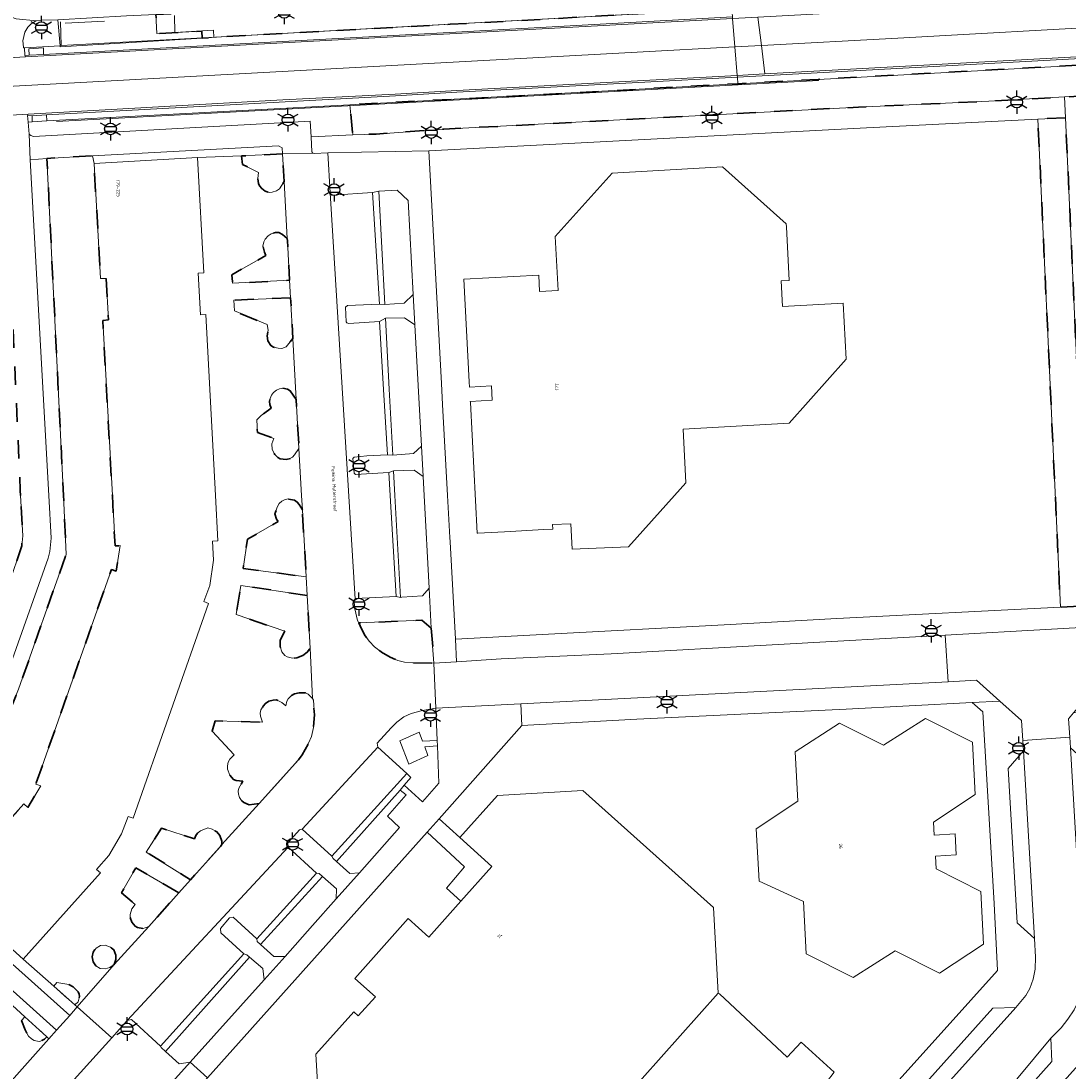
# Model space of a CAD drawing. Extents: x 105780 to 185197, y 477999 to 525027.
# Tile 71 of 562: x 106127 to 106240, y 478938 to 479051. Entities that reach past the tile are written whole.
import ezdxf
from ezdxf.enums import TextEntityAlignment as Align

# ---------------------------------------------------------------- set-up
doc = ezdxf.new("R2010")
doc.units = 0
doc.linetypes.add('XX-HIDDEN', pattern=[4, 2, -2])
for name, color, linetype, lineweight in [('B-GV-GR-HAAG_01-G', 252, 'GR-HAAG1', 13), ('B-GV-GR-MATERIAALGRENS-G', 252, 'XX-HIDDEN', 35), ('B-RO-IE-MEUBILAIR_WEGMEUBILAIR-S', 252, 'Continuous', 25), ('B-RO-IE-TERREINAFSCHEIDING_KUNSTMATIG_HEKWERK-G', 252, 'IE-TERREINAFSCHEIDING-KUNSTMATIG', 18), ('B-XX-KG-KADASTRAAL_BEBOUWING-G', 252, 'Continuous', 20), ('B1-WE-OG-BEBOUWING-T18', 7, 'Continuous', 18), ('B1-WE-OG-TERREIN_ERF-GV', 252, 'Continuous', 18), ('B1-WE-OG-TOPOGRAFIE-T18', 10, 'Continuous', 18), ('B1-WE-VH-VERHARDING_ASFALT-GV', 252, 'Continuous', 18), ('B1-WE-VH-VERHARDING_BETON-GV', 252, 'Continuous', 18), ('B1-WE-VH-VERHARDING_BETONSTRAATSTEEN-GV', 252, 'Continuous', 18), ('B1-WE-VH-VERHARDING_TEGEL-GV', 252, 'Continuous', 18)]:
    doc.layers.add(name, color=color, linetype=linetype, lineweight=lineweight)
doc.styles.add('NLCS-ISO', font='NLCS-ISO.ttf')
doc.styles.add('NLCS-ISO-M200-T18', font='NLCS-ISO.ttf', dxfattribs={"height": 0.36})
doc.linetypes.add('GR-HAAG1', pattern='A,6,[176,NLCS.shx,S=0.125,R=0,X=0,Y=0],-2', length=8)
doc.linetypes.add('IE-TERREINAFSCHEIDING-KUNSTMATIG', pattern='A,4,[82,NLCS.SHX,S=0.75,R=90,X=0,Y=0],4,-2', length=10)

# ---------------------------------------------------------------- blocks, each defined once
blk = doc.blocks.new('B-SIE-WEG_LICHTMAST-SO')
at = {"ltscale": 0.1}
for p, q in [((0, 1.27), (0, 2.53)), ((-1.1, 0.63), (-2.19, 1.27)), ((1.1, 0.63), (2.19, 1.27)), ((-1.1, -0.63), (-2.19, -1.27)), ((0, -1.27), (0, -2.53)), ((1.1, -0.63), (2.19, -1.27))]:
    blk.add_line(p, q, dxfattribs=at)
at = {"flags": 128}
for points in [[(-1.16, 0.5), (1.16, 0.5)], [(-1.16, -0.5), (1.16, -0.5)]]:
    blk.add_lwpolyline(points, dxfattribs=at)
at = {"ltscale": 0.1}
blk.add_circle((0, 0), 1.27, dxfattribs=at)
at = {"style": 'NLCS-ISO'}
blk.add_attdef('TYPE', text='', height=1.8, dxfattribs=at).set_placement((0, 2.53), align=Align.BOTTOM_CENTER)

msp = doc.modelspace()

# ---------------------------------------------------------------- linework, layer by layer
at = {"layer": 'B-GV-GR-HAAG_01-G', "flags": 128}
for points in [[(106165.394, 479032.964), (106166.044, 479020.688), (106168.142, 479020.85), (106169.127, 479021.775), (106168.58, 479031.972), (106167.377, 479033.078)], [(106170.009, 479005.336), (106169.304, 479018.471), (106168.174, 479019.242), (106166.12, 479019.215), (106166.527, 479011.521), (106166.905, 479004.381), (106169.16, 479004.53)], [(106167.14, 479000), (106167.743, 478988.935), (106167.887, 478988.978), (106170.143, 478989.119), (106170.851, 478989.942), (106170.301, 479000), (106170.189, 479002.052), (106169.228, 479002.748), (106166.996, 479002.682)], [(106171.718, 478973.471), (106171.569, 478976.973), (106170.117, 478976.707), (106168.916, 478976.366), (106168.11, 478976.007), (106167.364, 478975.445), (106166.748, 478974.841), (106165.238, 478973.156), (106165.301, 478972.727), (106168.426, 478969.889), (106168.882, 478969.462), (106168.151, 478968.625), (106170.128, 478966.817), (106171.914, 478968.851), (106171.743, 478972.874), (106170.392, 478972.77), (106170.728, 478971.834), (106168.636, 478970.894), (106167.671, 478973.437), (106169.783, 478974.359), (106170.132, 478973.375)], [(106167.657, 478964.034), (106166.358, 478965.273), (106168.367, 478967.556), (106167.728, 478968.091), (106160.814, 478960.356), (106162.265, 478959.041), (106163.288, 478959.112)], [(106160.791, 478956.299), (106160.831, 478957.399), (106159.306, 478958.736), (106152.586, 478951.361), (106154.017, 478950.064), (106155.242, 478950.048), (106158.224, 478953.407)], [(106152.971, 478947.514), (106152.82, 478948.75), (106151.391, 478949.985), (106142.278, 478939.773), (106143.75, 478938.44), (106144.94, 478938.622)]]:
    msp.add_lwpolyline(points, close=True, dxfattribs=at)
at = {"layer": 'B-GV-GR-MATERIAALGRENS-G', "flags": 128}
for points in [[(106381.131, 479069.058), (106379.695, 479067.952), (106377.105, 479066.071), (106374.308, 479064.297), (106372.027, 479062.983), (106369.743, 479061.694), (106366.614, 479060.087), (106363.425, 479058.605), (106360.179, 479057.25), (106358.532, 479056.635), (106356.871, 479056.057), (106355.197, 479055.518), (106353.511, 479055.018), (106351.814, 479054.556), (106350.111, 479054.107), (106348.4, 479053.693), (106346.68, 479053.314), (106344.953, 479052.97), (106343.219, 479052.662), (106341.487, 479052.384), (106339.75, 479052.146), (106338.007, 479051.95), (106336.26, 479051.795), (106334.51, 479051.682), (106213.021, 479045.081), (106204.316, 479044.608), (106182.893, 479043.429), (106162.275, 479042.329), (106162.57, 479039.073), (106165.12, 479039.153), (106172.428, 479039.678), (106217.398, 479042.073), (106231.52, 479042.713), (106239.716, 479043.176), (106271.678, 479044.983), (106317.382, 479047.409), (106343.888, 479048.881), (106362.823, 479049.811), (106363.775, 479050.021), (106364.544, 479050.338), (106365.14, 479050.774), (106365.556, 479051.259), (106366.396, 479053.153), (106367.87, 479055.859), (106368.437, 479056.637), (106368.974, 479057.237), (106369.733, 479057.918), (106370.545, 479058.533), (106380.909, 479064.626), (106382.149, 479065.491), (106383.397, 479066.592), (106383.42, 479066.888)], [(106198.796, 479055.25), (106187.142, 479054.643), (106178.085, 479054.094), (106152.714, 479052.681), (106141.241, 479052.111), (106141.357, 479050.042), (106146.224, 479050.299), (106146.271, 479049.55), (106148.317, 479049.673), (106173.149, 479051.048), (106198.949, 479052.461)], [(106239.818, 479040.926), (106236.822, 479040.775), (106239.266, 478987.911), (106242.262, 478988.065), (106241.701, 479000)], [(106126.935, 478966.579), (106127.351, 478966.204), (106128.765, 478968.557), (106128.238, 478968.743), (106136.421, 478991.986), (106136.949, 478991.8), (106137.377, 478994.565), (106136.818, 478994.535), (106136.522, 479000), (106135.497, 479018.963), (106136.091, 479019.01), (106135.845, 479023.515), (106135.243, 479023.517), (106134.539, 479035.969), (106134.369, 479036.791), (106129.431, 479036.521), (106131.229, 479000), (106131.51, 478993.618), (106126.358, 478979.002), (106122.509, 478969.38), (106114.788, 478960.723), (106118.527, 478957.245)], [(106154.977, 479037.001), (106150.518, 479036.782), (106150.623, 479035.87), (106152.355, 479034.99), (106152.287, 479034.346), (106152.368, 479033.793), (106152.47, 479033.547), (106152.704, 479033.245), (106153.093, 479032.976), (106153.499, 479032.837), (106153.851, 479032.851), (106154.329, 479032.993), (106154.621, 479033.237), (106155.144, 479034.001)], [(106126.578, 479000), (106126.55, 479000.527), (106125.527, 479023.062), (106125.353, 479025.284), (106124.514, 479036.014), (106115.552, 479035.454), (106096.385, 479034.515), (106095.65, 479034.171), (106095.041, 479033.653), (106094.845, 479033.33), (106094.67, 479032.361), (106095.087, 479031.673), (106095.402, 479031.358), (106095.696, 479031.15), (106096.167, 479031.046), (106099.588, 479030.599), (106102.08, 479029.789), (106103.254, 479029.211), (106104.453, 479028.252), (106106.228, 479026.708), (106107.353, 479025.486), (106108.984, 479023.487), (106109.092, 479023.271), (106110.744, 479021.037), (106112.333, 479018.641), (106113.46, 479016.295), (106114.264, 479014.145), (106115.135, 479011.338), (106115.518, 479009.438), (106116.028, 479004.593), (106116.127, 479002.766), (106116.119, 479001.606), (106116.032, 479000), (106115.875, 478997.585), (106115.469, 478993.693), (106114.447, 478987.847), (106123.452, 478985.03), (106125.32, 478990.359), (106126.698, 478994.555), (106126.814, 478995.626)], [(106155.5, 479027.577), (106155.453, 479027.831), (106154.945, 479028.276), (106154.572, 479028.477), (106154.188, 479028.491), (106153.739, 479028.361), (106153.395, 479028.142), (106153.067, 479027.768), (106152.936, 479027.48), (106152.842, 479027.02), (106153.001, 479026.366), (106153.172, 479026.009), (106149.457, 479023.915), (106149.553, 479022.99), (106155.736, 479023.309)], [(106155.841, 479021.429), (106149.704, 479021.157), (106149.743, 479019.992), (106153.299, 479018.516), (106153.395, 479017.915), (106153.297, 479017.278), (106153.376, 479016.745), (106153.706, 479016.255), (106153.988, 479016.075), (106154.481, 479015.954), (106154.895, 479015.933), (106155.35, 479016.113), (106156.086, 479017.003)], [(106156.452, 479010.404), (106155.796, 479011.321), (106155.493, 479011.519), (106155.002, 479011.621), (106154.645, 479011.558), (106154.296, 479011.398), (106153.996, 479011.144), (106153.757, 479010.856), (106153.613, 479010.509), (106153.546, 479010.169), (106153.596, 479009.839), (106153.73, 479009.459), (106152.644, 479008.67), (106152.167, 479008.203), (106152.237, 479006.815), (106154.026, 479006.176), (106153.795, 479005.594), (106153.832, 479004.989), (106154.118, 479004.446), (106154.454, 479004.113), (106154.702, 479003.979), (106155.348, 479003.892), (106155.837, 479004.026), (106156.032, 479004.152), (106156.245, 479004.388), (106156.745, 479005.092)], [(106157.113, 478998.456), (106156.764, 478999.034), (106156.565, 478999.271), (106156.27, 478999.479), (106155.56, 478999.619), (106155.176, 478999.524), (106154.884, 478999.389), (106154.604, 478999.117), (106154.375, 478998.733), (106154.148, 478998.004), (106154.328, 478997.441), (106154.481, 478997.171), (106151.171, 478995.261), (106150.7, 478992.094), (106157.523, 478991.177)], [(106157.639, 478989.17), (106150.449, 478990.253), (106149.928, 478987.09), (106155.224, 478985.284), (106154.723, 478984.334), (106154.698, 478983.654), (106154.901, 478983.054), (106155.232, 478982.672), (106155.48, 478982.538), (106156.045, 478982.375), (106156.513, 478982.418), (106157.148, 478982.664), (106157.624, 478983.042), (106157.976, 478983.446)], [(106171.088, 478985.61), (106170.044, 478986.487), (106163.218, 478986.2), (106163.511, 478985.545), (106163.934, 478984.799), (106164.385, 478984.173), (106164.928, 478983.614), (106165.691, 478983.017), (106166.636, 478982.467), (106167.445, 478982.119), (106168.187, 478981.953), (106169.078, 478981.879), (106171.37, 478981.846)], [(106156.707, 478971.365), (106157.109, 478971.894), (106157.778, 478973.154), (106158.102, 478973.892), (106158.327, 478974.856), (106158.416, 478976.22), (106158.303, 478977.811), (106158.224, 478978.008), (106157.734, 478978.475), (106157.456, 478978.616), (106156.758, 478978.619), (106156.277, 478978.516), (106155.932, 478978.317), (106155.58, 478977.979), (106155.418, 478977.719), (106155.314, 478977.201), (106154.89, 478977.581), (106154.305, 478977.851), (106153.953, 478977.838), (106153.484, 478977.706), (106153.114, 478977.455), (106152.874, 478977.187), (106152.618, 478976.77), (106152.544, 478976.4), (106152.573, 478976.088), (106152.8, 478975.451), (106147.659, 478975.582), (106147.332, 478974.451), (106149.731, 478971.904), (106149.264, 478971.428), (106149.086, 478971.127), (106148.997, 478970.716), (106148.99, 478970.362), (106149.238, 478969.707), (106149.664, 478969.245), (106149.93, 478969.133), (106150.665, 478969.044), (106150.224, 478968.296), (106150.175, 478967.977), (106150.195, 478967.654), (106150.308, 478967.291), (106150.505, 478966.966), (106150.771, 478966.745), (106151.335, 478966.493), (106152.44, 478966.633)], [(106148.243, 478961.979), (106148.37, 478962.192), (106148.373, 478962.534), (106148.177, 478963.164), (106147.847, 478963.546), (106147.355, 478963.863), (106146.872, 478963.995), (106146.075, 478963.685), (106145.738, 478963.408), (106145.563, 478963.176), (106145.411, 478962.798), (106141.845, 478963.959), (106140.2, 478961.37), (106144.996, 478958.377)], [(106143.729, 478956.964), (106139.063, 478959.653), (106137.516, 478956.965), (106138.982, 478955.677), (106138.65, 478955.233), (106138.442, 478954.615), (106138.437, 478954.349), (106138.637, 478953.788), (106138.981, 478953.358), (106139.262, 478953.198), (106139.811, 478953.101), (106140.082, 478953.146), (106140.463, 478953.294)], [(106136.719, 478949.189), (106136.892, 478949.726), (106136.898, 478950.198), (106136.675, 478950.762), (106136.315, 478951.076), (106135.76, 478951.294), (106135.222, 478951.239), (106134.753, 478950.97), (106134.434, 478950.533), (106134.32, 478950.005), (106134.43, 478949.475), (106134.747, 478949.037), (106135.214, 478948.765), (106135.752, 478948.707), (106136.267, 478948.872)], [(106130.166, 478946.85), (106132.459, 478944.804), (106132.809, 478945.16), (106132.974, 478945.706), (106132.919, 478945.986), (106132.808, 478946.221), (106132.285, 478946.782), (106131.792, 478947.011), (106130.521, 478947.256)], [(106127.048, 478943.503), (106126.684, 478943.107), (106127.059, 478942.13), (106127.449, 478941.429), (106127.751, 478941.143), (106128.041, 478940.974), (106128.405, 478940.87), (106128.681, 478940.856), (106129.18, 478941.09), (106129.438, 478941.344)]]:
    msp.add_lwpolyline(points, close=True, dxfattribs=at)
at = {"layer": 'B-RO-IE-TERREINAFSCHEIDING_KUNSTMATIG_HEKWERK-G', "flags": 128}
for points in [[(106341.896, 479060.918), (106340.269, 479060.649), (106338.637, 479060.406), (106337.002, 479060.19), (106335.364, 479060), (106333.723, 479059.837), (106173.191, 479051.048)], [(106143.252, 479052.005), (106143.305, 479050.14), (106147.468, 479050.412), (106147.504, 479049.629)], [(106168.724, 479050.809), (106148.359, 479049.673), (106130.987, 479048.735), (106130.916, 479051.298)], [(106131.419, 479051.183), (106135.681, 479051.377)], [(106168.724, 479050.809), (106173.191, 479051.048)], [(106130.459, 479040.516), (106213.078, 479044.941)]]:
    msp.add_lwpolyline(points, dxfattribs=at)
at = {"layer": 'B-XX-KG-KADASTRAAL_BEBOUWING-G', "flags": 128}
msp.add_lwpolyline([(106124.508, 478951.888), (106126.875, 478949.768), (106135.255, 478959.111), (106134.815, 478959.494), (106136.138, 478961.003), (106137.512, 478963.346), (106138.238, 478965.238), (106138.791, 478965.04), (106146.947, 478988.282), (106146.435, 478988.502), (106147.074, 478990.261), (106147.478, 478992.995), (106147.39, 478995.056), (106147.951, 478995.092), (106147.693, 479000), (106146.664, 479019.589), (106146.065, 479019.572), (106145.833, 479024.069), (106146.424, 479024.106), (106145.738, 479036.611), (106134.539, 479035.969), (106135.243, 479023.517), (106135.845, 479023.515), (106136.091, 479019.01), (106135.497, 479018.963), (106136.522, 479000), (106136.818, 478994.535), (106137.377, 478994.565), (106136.949, 478991.8), (106136.421, 478991.986), (106128.238, 478968.743), (106128.765, 478968.557), (106127.351, 478966.204), (106126.935, 478966.579), (106118.527, 478957.245)], dxfattribs=at)
for points in [[(106209.569, 479029.091), (106209.552, 479029.411), (106202.644, 479035.6), (106190.67, 479034.931), (106184.52, 479028.064), (106184.83, 479022.2), (106182.823, 479022.094), (106182.73, 479023.851), (106174.611, 479023.422), (106175.199, 479012.308), (106175.229, 479011.739), (106177.606, 479011.864), (106177.687, 479010.316), (106175.311, 479010.191), (106175.317, 479010.074), (106176.066, 478995.905), (106176.142, 478995.909), (106179.006, 478996.069), (106183.29, 478996.309), (106184.245, 478996.363), (106184.229, 478996.853), (106186.205, 478996.946), (106186.357, 478994.169), (106192.441, 478994.45), (106197.439, 479000), (106198.677, 479001.375), (106198.375, 479007.182), (106209.868, 479007.826), (106216.058, 479014.751), (106215.724, 479020.841), (106209.138, 479020.481), (106208.991, 479023.241), (106209.882, 479023.293)], [(106225.795, 478959.562), (106225.716, 478960.94), (106227.972, 478961.069), (106227.842, 478963.345), (106225.586, 478963.216), (106225.506, 478964.614), (106230.038, 478967.605), (106229.747, 478973.274), (106224.646, 478975.856), (106220.094, 478972.945), (106215.308, 478975.333), (106210.517, 478972.222), (106210.812, 478966.869), (106206.279, 478963.883), (106206.619, 478958.203), (106211.416, 478956.017), (106211.707, 478950.349), (106216.808, 478947.767), (106221.36, 478950.677), (106226.169, 478948.255), (106230.937, 478951.4), (106230.626, 478957.084)], [(106202.18, 478946.08), (106201.658, 478955.361), (106187.511, 478968.023), (106178.278, 478967.504), (106174.176, 478962.944), (106177.66, 478959.804), (106174.302, 478956.047), (106170.815, 478952.145), (106168.569, 478954.159), (106162.795, 478947.691), (106165.027, 478945.697), (106163.16, 478943.627), (106162.675, 478944.047), (106158.587, 478939.487), (106159.107, 478930.195), (106169.32, 478921.039), (106175.041, 478927.416), (106174.3, 478928.081), (106176.852, 478930.926), (106181.207, 478927.023), (106190.475, 478927.551), (106194.582, 478932.111), (106191.866, 478934.546)]]:
    msp.add_lwpolyline(points, close=True, dxfattribs=at)
at = {"layer": 'B1-WE-OG-TERREIN_ERF-GV', "flags": 128}
for points in [[(106236.822, 479040.775), (106218.243, 479039.838), (106170.812, 479037.328), (106171.388, 479026.761), (106172.184, 479012.137), (106172.309, 479009.853), (106172.846, 479000), (106173.094, 478995.441), (106173.118, 478994.995), (106173.694, 478984.43), (106183.783, 478984.974), (106202.839, 478986.002), (106215.035, 478986.661), (106239.266, 478987.911)], [(106138.442, 478954.615), (106138.65, 478955.233), (106138.982, 478955.677), (106137.516, 478956.965), (106139.063, 478959.653), (106143.729, 478956.964), (106144.996, 478958.377), (106140.2, 478961.37), (106141.845, 478963.959), (106145.411, 478962.798), (106145.563, 478963.176), (106145.738, 478963.408), (106146.075, 478963.685), (106146.872, 478963.995), (106147.355, 478963.863), (106147.847, 478963.546), (106148.177, 478963.164), (106148.373, 478962.534), (106148.37, 478962.192), (106152.44, 478966.633), (106151.335, 478966.493), (106150.771, 478966.745), (106150.505, 478966.966), (106150.308, 478967.291), (106150.195, 478967.654), (106150.175, 478967.977), (106150.224, 478968.296), (106150.665, 478969.044), (106149.93, 478969.133), (106149.664, 478969.245), (106149.238, 478969.707), (106148.99, 478970.362), (106148.997, 478970.716), (106149.086, 478971.127), (106149.264, 478971.428), (106149.731, 478971.904), (106147.332, 478974.451), (106147.659, 478975.582), (106152.8, 478975.451), (106152.573, 478976.088), (106152.544, 478976.4), (106152.618, 478976.77), (106152.874, 478977.187), (106153.114, 478977.455), (106153.484, 478977.706), (106153.953, 478977.838), (106154.305, 478977.851), (106154.89, 478977.581), (106155.314, 478977.201), (106155.418, 478977.719), (106155.58, 478977.979), (106155.932, 478978.317), (106156.277, 478978.516), (106156.758, 478978.619), (106157.456, 478978.616), (106157.734, 478978.475), (106158.224, 478978.008), (106157.976, 478983.446), (106157.624, 478983.042), (106157.148, 478982.664), (106156.513, 478982.418), (106156.045, 478982.375), (106155.48, 478982.538), (106155.232, 478982.672), (106154.901, 478983.054), (106154.698, 478983.654), (106154.723, 478984.334), (106155.224, 478985.284), (106149.928, 478987.09), (106150.449, 478990.253), (106157.639, 478989.17), (106157.523, 478991.177), (106150.7, 478992.094), (106151.171, 478995.261), (106154.481, 478997.171), (106154.328, 478997.441), (106154.148, 478998.004), (106154.375, 478998.733), (106154.604, 478999.117), (106154.884, 478999.389), (106155.176, 478999.524), (106155.56, 478999.619), (106156.27, 478999.479), (106156.565, 478999.271), (106156.764, 478999.034), (106157.113, 478998.456), (106157.027, 479000), (106156.745, 479005.092), (106156.245, 479004.388), (106156.032, 479004.152), (106155.837, 479004.026), (106155.348, 479003.892), (106154.702, 479003.979), (106154.454, 479004.113), (106154.118, 479004.446), (106153.832, 479004.989), (106153.795, 479005.594), (106154.026, 479006.176), (106152.237, 479006.815), (106152.167, 479008.203), (106152.644, 479008.67), (106153.73, 479009.459), (106153.596, 479009.839), (106153.546, 479010.169), (106153.613, 479010.509), (106153.757, 479010.856), (106153.996, 479011.144), (106154.296, 479011.398), (106154.645, 479011.558), (106155.002, 479011.621), (106155.493, 479011.519), (106155.796, 479011.321), (106156.452, 479010.404), (106156.086, 479017.003), (106155.35, 479016.113), (106154.895, 479015.933), (106154.481, 479015.954), (106153.988, 479016.075), (106153.706, 479016.255), (106153.376, 479016.745), (106153.297, 479017.278), (106153.395, 479017.915), (106153.299, 479018.516), (106149.743, 479019.992), (106149.704, 479021.157), (106155.841, 479021.429), (106155.736, 479023.309), (106149.553, 479022.99), (106149.457, 479023.915), (106153.172, 479026.009), (106153.001, 479026.366), (106152.842, 479027.02), (106152.936, 479027.48), (106153.067, 479027.768), (106153.395, 479028.142), (106153.739, 479028.361), (106154.188, 479028.491), (106154.572, 479028.477), (106154.945, 479028.276), (106155.453, 479027.831), (106155.144, 479034.001), (106154.621, 479033.237), (106154.329, 479032.993), (106153.851, 479032.851), (106153.499, 479032.837), (106153.093, 479032.976), (106152.704, 479033.245), (106152.47, 479033.547), (106152.368, 479033.793), (106152.287, 479034.346), (106152.355, 479034.99), (106150.623, 479035.87), (106150.518, 479036.782), (106145.738, 479036.611), (106146.424, 479024.106), (106145.833, 479024.069), (106146.065, 479019.572), (106146.664, 479019.589), (106147.693, 479000), (106147.951, 478995.092), (106147.39, 478995.056), (106147.478, 478992.995), (106147.074, 478990.261), (106146.435, 478988.502), (106146.947, 478988.282), (106138.791, 478965.04), (106138.238, 478965.238), (106137.512, 478963.346), (106136.138, 478961.003), (106134.815, 478959.494), (106135.255, 478959.111), (106126.875, 478949.768), (106130.166, 478946.85), (106130.521, 478947.256), (106131.792, 478947.011), (106132.285, 478946.782), (106132.808, 478946.221), (106132.919, 478945.986), (106132.974, 478945.706), (106132.809, 478945.16), (106132.459, 478944.804), (106132.7, 478944.592), (106136.719, 478949.189), (106140.463, 478953.294), (106140.082, 478953.146), (106139.811, 478953.101), (106139.262, 478953.198), (106138.981, 478953.358), (106138.637, 478953.788), (106138.437, 478954.349)], [(106209.569, 479029.091), (106209.882, 479023.293), (106208.991, 479023.241), (106209.138, 479020.481), (106215.724, 479020.841), (106216.058, 479014.751), (106209.868, 479007.826), (106198.375, 479007.182), (106198.677, 479001.375), (106197.439, 479000), (106192.441, 478994.45), (106186.357, 478994.169), (106186.205, 478996.946), (106184.229, 478996.853), (106184.245, 478996.363), (106183.29, 478996.309), (106179.006, 478996.069), (106176.142, 478995.909), (106176.066, 478995.905), (106175.317, 479010.074), (106175.311, 479010.191), (106177.687, 479010.316), (106177.606, 479011.864), (106175.229, 479011.739), (106175.199, 479012.308), (106174.611, 479023.422), (106182.73, 479023.851), (106182.823, 479022.094), (106184.83, 479022.2), (106184.52, 479028.064), (106190.67, 479034.931), (106202.644, 479035.6), (106209.552, 479029.411)], [(106225.795, 478959.562), (106230.626, 478957.084), (106230.937, 478951.4), (106226.169, 478948.255), (106221.36, 478950.677), (106216.808, 478947.767), (106211.707, 478950.349), (106211.416, 478956.017), (106206.619, 478958.203), (106206.279, 478963.883), (106210.812, 478966.869), (106210.517, 478972.222), (106215.308, 478975.333), (106220.094, 478972.945), (106224.646, 478975.856), (106229.747, 478973.274), (106230.038, 478967.605), (106225.506, 478964.614), (106225.586, 478963.216), (106227.842, 478963.345), (106227.972, 478961.069), (106225.716, 478960.94)], [(106177.66, 478959.804), (106174.176, 478962.944), (106171.945, 478964.955), (106170.653, 478963.512), (106174.693, 478959.761), (106172.734, 478957.471), (106174.302, 478956.047)], [(106174.302, 478956.047), (106172.734, 478957.471), (106174.693, 478959.761), (106170.653, 478963.512), (106146.831, 478936.928), (106144.802, 478934.664), (106154.993, 478925.523), (106159.107, 478930.195), (106158.587, 478939.487), (106162.675, 478944.047), (106163.16, 478943.627), (106165.027, 478945.697), (106162.795, 478947.691), (106168.569, 478954.159), (106170.815, 478952.145)], [(106136.719, 478949.189), (106136.267, 478948.872), (106135.752, 478948.707), (106135.214, 478948.765), (106134.747, 478949.037), (106134.43, 478949.475), (106134.32, 478950.005), (106134.434, 478950.533), (106134.753, 478950.97), (106135.222, 478951.239), (106135.76, 478951.294), (106136.315, 478951.076), (106136.675, 478950.762), (106136.898, 478950.198), (106136.892, 478949.726)], [(106202.18, 478946.08), (106191.866, 478934.546), (106194.582, 478932.111), (106190.475, 478927.551), (106181.207, 478927.023), (106176.852, 478930.926), (106174.3, 478928.081), (106175.041, 478927.416), (106169.32, 478921.039), (106167.015, 478918.469), (106186.056, 478901.331), (106194.064, 478910.206), (106204.804, 478922.171), (106215.534, 478934.145), (106213.787, 478935.878), (106213.903, 478936.445), (106214.738, 478937.543), (106211.169, 478940.778), (106209.655, 478939.152), (106202.329, 478945.997)]]:
    msp.add_lwpolyline(points, close=True, dxfattribs=at)
for points in [[(106213.35, 478927.314), (106229.546, 478945.321), (106232.443, 478948.542), (106232.079, 478955.788), (106230.858, 478976.565), (106229.692, 478977.573), (106216.045, 478976.845), (106206.15, 478976.376), (106193.362, 478975.769), (106180.914, 478975.067), (106171.945, 478964.955), (106174.176, 478962.944), (106178.278, 478967.504), (106187.511, 478968.023), (106201.658, 478955.361), (106202.18, 478946.08), (106202.329, 478945.997), (106209.655, 478939.152), (106211.169, 478940.778), (106214.738, 478937.543)], [(106121.474, 478931.988), (106129.648, 478941.151), (106129.438, 478941.344), (106129.18, 478941.09), (106128.681, 478940.856), (106128.405, 478940.87), (106128.041, 478940.974), (106127.751, 478941.143), (106127.449, 478941.429), (106127.059, 478942.13), (106126.684, 478943.107), (106127.048, 478943.503), (106123.866, 478946.421)]]:
    msp.add_lwpolyline(points, dxfattribs=at)
at = {"layer": 'B1-WE-VH-VERHARDING_ASFALT-GV', "flags": 128}
msp.add_lwpolyline([(106226.765, 478984.863), (106190.567, 478982.862), (106178.657, 478982.289), (106173.827, 478981.995), (106171.37, 478981.846), (106171.569, 478976.973), (106180.792, 478977.445), (106227.091, 478979.817)], close=True, dxfattribs=at)
at = {"layer": 'B1-WE-VH-VERHARDING_BETON-GV', "flags": 128}
for points in [[(106313.606, 479054.592), (106313.324, 479057.681), (106206.487, 479051.821), (106206.862, 479048.744), (106221.654, 479049.55), (106246.246, 479050.901), (106258.373, 479051.565), (106279.98, 479052.743), (106290.053, 479053.292), (106300.949, 479053.891), (106310.276, 479054.408)], [(106313.889, 479051.503), (106313.606, 479054.592), (106310.276, 479054.408), (106300.949, 479053.891), (106290.053, 479053.292), (106279.98, 479052.743), (106258.373, 479051.565), (106246.246, 479050.901), (106221.654, 479049.55), (106206.862, 479048.744), (106207.236, 479045.667)], [(106203.995, 479048.589), (106203.745, 479051.673), (106173.765, 479050.064), (106168.308, 479049.745), (106127.094, 479047.532), (106124.037, 479047.355), (106121.658, 479047.218), (106105.822, 479046.404), (106105.983, 479043.276), (106123.789, 479044.224), (106170.773, 479046.789), (106193.396, 479048.014)], [(106206.487, 479051.821), (106203.745, 479051.673), (106203.995, 479048.589), (106206.862, 479048.744)], [(106204.244, 479045.505), (106203.995, 479048.589), (106193.396, 479048.014), (106170.773, 479046.789), (106123.789, 479044.224), (106105.983, 479043.276), (106106.147, 479040.1), (106123.174, 479041.074), (106124.238, 479041.13), (106127.411, 479041.321), (106155.01, 479042.868), (106167.179, 479043.484), (106173.839, 479043.864)], [(106206.862, 479048.744), (106203.995, 479048.589), (106204.244, 479045.505), (106207.236, 479045.667)]]:
    msp.add_lwpolyline(points, close=True, dxfattribs=at)
for points in [[(106121.791, 478971.395), (106129.575, 478993.192), (106129.751, 478993.945), (106129.893, 478995.373), (106129.641, 479000), (106127.618, 479036.371), (106127.518, 479039.132), (106127.39, 479040.442), (106127.321, 479041.152), (106127.411, 479041.321), (106124.238, 479041.13)], [(106126.578, 479000), (106126.814, 478995.626), (106126.698, 478994.555), (106125.32, 478990.359)]]:
    msp.add_lwpolyline(points, dxfattribs=at)
at = {"layer": 'B1-WE-VH-VERHARDING_BETONSTRAATSTEEN-GV', "flags": 128}
for points in [[(106334.474, 479052.391), (106334.43, 479052.655), (106313.889, 479051.503), (106207.236, 479045.667), (106204.244, 479045.505), (106204.258, 479045.328)], [(106203.745, 479051.673), (106203.731, 479051.849), (106173.74, 479050.209), (106168.285, 479049.91), (106129.073, 479047.766), (106127.502, 479047.701), (106127.045, 479047.681), (106127.094, 479047.532), (106168.308, 479049.745), (106173.765, 479050.064)], [(106204.258, 479045.328), (106204.244, 479045.505), (106173.839, 479043.864), (106167.179, 479043.484), (106155.01, 479042.868), (106127.411, 479041.321), (106127.321, 479041.152), (106127.843, 479041.145), (106129.373, 479041.23), (106167.203, 479043.299), (106173.849, 479043.674), (106193.535, 479044.738)], [(106154.977, 479037.001), (106154.926, 479037.656), (106154.511, 479037.893), (106134.369, 479036.791), (106134.539, 479035.969), (106145.738, 479036.611), (106150.518, 479036.782)], [(106129.431, 479036.521), (106127.618, 479036.371), (106129.641, 479000), (106129.893, 478995.373), (106129.751, 478993.945), (106129.575, 478993.192), (106121.791, 478971.395), (106121.514, 478970.888), (106121.168, 478970.384), (106120.505, 478969.586), (106113.225, 478961.678), (106113.109, 478961.343), (106113.069, 478960.819), (106113.136, 478960.53), (106113.287, 478960.279), (106113.491, 478960.092), (106117.711, 478956.33), (106118.527, 478957.245), (106114.788, 478960.723), (106122.509, 478969.38), (106126.358, 478979.002), (106131.51, 478993.618), (106131.229, 479000)], [(106162.727, 478988.478), (106162.756, 478988.687), (106162.826, 478988.771), (106160.135, 479032.777), (106159.858, 479037.123), (106158.401, 479037.056), (106158.231, 479037.09), (106154.977, 479037.001), (106155.144, 479034.001), (106155.453, 479027.831), (106155.5, 479027.577), (106155.736, 479023.309), (106155.841, 479021.429), (106156.086, 479017.003), (106156.452, 479010.404), (106156.745, 479005.092), (106157.027, 479000), (106157.113, 478998.456), (106157.523, 478991.177), (106157.639, 478989.17), (106157.976, 478983.446), (106158.224, 478978.008), (106158.303, 478977.811), (106158.416, 478976.22), (106158.327, 478974.856), (106158.102, 478973.892), (106157.778, 478973.154), (106157.109, 478971.894), (106156.707, 478971.365), (106152.44, 478966.633), (106148.37, 478962.192), (106148.243, 478961.979), (106144.996, 478958.377), (106143.729, 478956.964), (106140.463, 478953.294), (106136.719, 478949.189), (106132.7, 478944.592), (106136.453, 478941.24), (106138.144, 478943.128), (106155.56, 478961.918), (106155.545, 478962.36), (106156.794, 478963.795), (106157.077, 478963.84), (106165.301, 478972.727), (106165.238, 478973.156), (106166.748, 478974.841), (106167.364, 478975.445), (106168.11, 478976.007), (106168.916, 478976.366), (106170.117, 478976.707), (106171.569, 478976.973), (106171.37, 478981.846), (106169.078, 478981.879), (106168.187, 478981.953), (106167.445, 478982.119), (106166.636, 478982.467), (106165.691, 478983.017), (106164.928, 478983.614), (106164.385, 478984.173), (106163.934, 478984.799), (106163.511, 478985.545), (106163.218, 478986.2), (106163.101, 478986.46), (106162.789, 478987.708)], [(106165.91, 479011.481), (106165.479, 479018.854), (106162.15, 479018.632), (106161.926, 479018.71), (106161.857, 479018.821), (106161.788, 479020.406), (106162.016, 479020.594), (106165.48, 479020.74), (106164.708, 479032.83), (106160.423, 479032.539), (106160.236, 479032.64), (106160.135, 479032.777), (106162.826, 478988.771), (106162.88, 478988.836), (106167.27, 478989.058), (106166.636, 479000), (106166.492, 479002.484), (106162.886, 479002.276), (106162.716, 479002.417), (106162.599, 479003.988), (106162.741, 479004.158), (106164.097, 479004.293), (106166.323, 479004.403)], [(106169.127, 479021.775), (106168.142, 479020.85), (106166.044, 479020.688), (106165.48, 479020.74), (106162.016, 479020.594), (106161.788, 479020.406), (106161.857, 479018.821), (106161.926, 479018.71), (106162.15, 479018.632), (106165.479, 479018.854), (106166.12, 479019.215), (106168.174, 479019.242), (106169.304, 479018.471)], [(106170.009, 479005.336), (106169.16, 479004.53), (106166.905, 479004.381), (106166.323, 479004.403), (106164.097, 479004.293), (106162.741, 479004.158), (106162.599, 479003.988), (106162.716, 479002.417), (106162.886, 479002.276), (106166.492, 479002.484), (106166.996, 479002.682), (106169.228, 479002.748), (106170.189, 479002.052)], [(106170.851, 478989.942), (106170.143, 478989.119), (106167.887, 478988.978), (106167.743, 478988.935), (106167.27, 478989.058), (106162.88, 478988.836), (106162.826, 478988.771), (106162.756, 478988.687), (106162.727, 478988.478), (106162.789, 478987.708), (106163.101, 478986.46), (106163.218, 478986.2), (106170.044, 478986.487), (106171.088, 478985.61)], [(106244.634, 478980.885), (106250.142, 478981.177), (106249.822, 478986.154), (106226.765, 478984.863), (106227.091, 478979.817), (106230.171, 478979.976), (106232.684, 478977.733), (106235.061, 478975.612), (106235.204, 478973.47), (106240.274, 478973.817), (106240.133, 478975.821), (106240.68, 478976.436)], [(106168.426, 478969.889), (106165.301, 478972.727), (106157.077, 478963.84), (106160.293, 478960.939)], [(106235.279, 478972.34), (106233.594, 478970.439), (106234.58, 478953.69), (106236.461, 478952.003)], [(106160.814, 478960.356), (106160.445, 478960.691), (106160.293, 478960.939), (106157.077, 478963.84), (106156.794, 478963.795), (106155.545, 478962.36), (106155.56, 478961.918), (106158.644, 478959.098), (106158.952, 478959.046), (106159.306, 478958.736), (106160.831, 478957.399), (106160.791, 478956.299), (106163.288, 478959.112), (106162.265, 478959.041)], [(106152.182, 478951.97), (106158.644, 478959.098), (106155.56, 478961.918), (106138.144, 478943.128), (106138.582, 478943.221), (106141.749, 478940.327), (106150.777, 478950.339), (106148.283, 478952.611), (106148.256, 478953.102), (106149.235, 478954.257), (106149.614, 478954.326)], [(106118.527, 478957.245), (106117.711, 478956.33), (106131.902, 478943.68), (106132.7, 478944.592), (106132.459, 478944.804), (106130.166, 478946.85), (106126.875, 478949.768), (106124.508, 478951.888)], [(106116.292, 478954.773), (106130.474, 478942.077), (106131.902, 478943.68), (106117.711, 478956.33), (106117.049, 478955.603)], [(106116.292, 478954.773), (106115.51, 478953.908), (106121.49, 478948.55), (106123.866, 478946.421), (106127.048, 478943.503), (106129.438, 478941.344), (106129.648, 478941.151), (106130.474, 478942.077)], [(106149.614, 478954.326), (106149.235, 478954.257), (106148.256, 478953.102), (106148.283, 478952.611), (106150.777, 478950.339), (106151.097, 478950.239), (106151.391, 478949.985), (106152.82, 478948.75), (106152.971, 478947.514), (106155.242, 478950.048), (106154.017, 478950.064), (106152.586, 478951.361), (106152.227, 478951.687), (106152.182, 478951.97)], [(106234.432, 478944.538), (106231.928, 478944.47), (106218.827, 478929.83), (106195.962, 478904.421), (106196.098, 478901.931)], [(106144.94, 478938.622), (106143.75, 478938.44), (106142.278, 478939.773), (106141.825, 478940.183), (106141.749, 478940.327), (106138.582, 478943.221), (106138.144, 478943.128), (106136.453, 478941.24), (106132.4, 478936.717), (106132.473, 478936.279), (106135.581, 478933.382), (106135.697, 478933.427), (106136.143, 478933.04), (106137.596, 478931.781), (106137.633, 478930.443)], [(106238.243, 478941.197), (106229.367, 478930.545), (106231.189, 478930.664), (106238.341, 478938.685)]]:
    msp.add_lwpolyline(points, close=True, dxfattribs=at)
for points in [[(106229.367, 478930.545), (106238.243, 478941.197), (106239.341, 478942.319), (106240.076, 478943.264), (106240.758, 478944.274), (106241.216, 478945.243), (106241.55, 478946.343), (106241.727, 478947.415), (106241.766, 478948.685), (106241.532, 478952.232), (106240.355, 478972.657), (106240.274, 478973.817), (106235.204, 478973.47), (106235.279, 478972.34), (106236.461, 478952.003), (106236.581, 478949.994), (106236.516, 478948.673), (106236.319, 478947.601), (106235.951, 478946.607), (106235.512, 478945.826), (106234.432, 478944.538), (106196.098, 478901.931)], [(106111.275, 478913.391), (106132.473, 478936.279), (106132.4, 478936.717), (106136.453, 478941.24), (106132.7, 478944.592), (106131.902, 478943.68), (106130.474, 478942.077), (106129.648, 478941.151), (106121.474, 478931.988)]]:
    msp.add_lwpolyline(points, dxfattribs=at)
at = {"layer": 'B1-WE-VH-VERHARDING_TEGEL-GV', "flags": 128}
for points in [[(106124.026, 479047.541), (106124.027, 479047.525), (106124.037, 479047.355), (106127.094, 479047.532), (106127.045, 479047.681), (106127.004, 479048.492), (106126.881, 479048.485), (106126.876, 479048.55), (106126.833, 479049.244), (106127.038, 479050.207), (106127.353, 479050.738), (106127.742, 479051.099), (106128.177, 479051.386), (106128.311, 479051.409), (106126.099, 479051.633), (106123.873, 479052.438), (106122.461, 479053.244), (106123.158, 479052.472), (106123.558, 479051.673), (106123.729, 479050.99), (106123.875, 479047.533)], [(106203.731, 479051.849), (106203.661, 479052.719), (106198.949, 479052.461), (106173.149, 479051.048), (106148.317, 479049.673), (106146.271, 479049.55), (106130.881, 479048.589), (106130.874, 479048.728), (106127.004, 479048.492), (106127.045, 479047.681), (106127.502, 479047.701), (106127.475, 479048.387), (106129.075, 479048.482), (106129.073, 479047.766), (106168.285, 479049.91), (106173.74, 479050.209)], [(106146.224, 479050.299), (106141.357, 479050.042), (106141.241, 479052.111), (106138.039, 479051.952), (106130.622, 479051.535), (106130.874, 479048.728), (106130.881, 479048.589), (106146.271, 479049.55)], [(106130.622, 479051.535), (106128.787, 479051.492), (106128.311, 479051.409), (106128.177, 479051.386), (106127.742, 479051.099), (106127.353, 479050.738), (106127.038, 479050.207), (106126.833, 479049.244), (106126.876, 479048.55), (106126.881, 479048.485), (106127.004, 479048.492), (106130.874, 479048.728)], [(106127.502, 479047.701), (106129.073, 479047.766), (106129.075, 479048.482), (106127.475, 479048.387)], [(106129.373, 479041.23), (106129.424, 479040.599), (106162.275, 479042.329), (106182.893, 479043.429), (106204.316, 479044.608), (106204.258, 479045.328), (106193.535, 479044.738), (106173.849, 479043.674), (106167.203, 479043.299)], [(106236.822, 479040.775), (106239.818, 479040.926), (106239.716, 479043.176), (106231.52, 479042.713), (106217.398, 479042.073), (106172.428, 479039.678), (106165.12, 479039.153), (106162.57, 479039.073), (106158.055, 479038.863), (106158.151, 479037.21), (106158.231, 479037.09), (106158.401, 479037.056), (106159.858, 479037.123), (106170.812, 479037.328), (106218.243, 479039.838)], [(106162.275, 479042.329), (106129.424, 479040.599), (106127.837, 479040.483), (106127.39, 479040.442), (106127.518, 479039.132), (106127.68, 479038.98), (106127.992, 479038.901), (106157.959, 479040.532), (106158.055, 479038.863), (106162.57, 479039.073)], [(106127.843, 479041.145), (106127.321, 479041.152), (106127.39, 479040.442), (106127.837, 479040.483)], [(106129.373, 479041.23), (106127.843, 479041.145), (106127.837, 479040.483), (106129.424, 479040.599)], [(106158.055, 479038.863), (106157.959, 479040.532), (106127.992, 479038.901), (106127.68, 479038.98), (106127.518, 479039.132), (106127.618, 479036.371), (106129.431, 479036.521), (106134.369, 479036.791), (106154.511, 479037.893), (106154.926, 479037.656), (106154.977, 479037.001), (106158.231, 479037.09), (106158.151, 479037.21)], [(106170.812, 479037.328), (106159.858, 479037.123), (106160.135, 479032.777), (106160.236, 479032.64), (106160.423, 479032.539), (106164.708, 479032.83), (106165.394, 479032.964), (106167.377, 479033.078), (106168.58, 479031.972), (106169.127, 479021.775), (106169.304, 479018.471), (106170.009, 479005.336), (106170.189, 479002.052), (106170.301, 479000), (106170.851, 478989.942), (106171.088, 478985.61), (106171.37, 478981.846), (106173.827, 478981.995), (106173.694, 478984.43), (106173.118, 478994.995), (106173.094, 478995.441), (106172.846, 479000), (106172.309, 479009.853), (106172.184, 479012.137), (106171.388, 479026.761)], [(106165.394, 479032.964), (106164.708, 479032.83), (106165.48, 479020.74), (106166.044, 479020.688)], [(106166.12, 479019.215), (106165.479, 479018.854), (106165.91, 479011.481), (106166.323, 479004.403), (106166.905, 479004.381), (106166.527, 479011.521)], [(106166.996, 479002.682), (106166.492, 479002.484), (106166.636, 479000), (106167.27, 478989.058), (106167.743, 478988.935), (106167.14, 479000)], [(106252.622, 478988.626), (106259.729, 478989.061), (106290.971, 478990.743), (106292.862, 478988.467), (106309.054, 478989.337), (106309.378, 478991.811), (106300.451, 478991.254), (106295.266, 478990.975), (106291.887, 478992.889), (106250.63, 478990.574), (106247.103, 478988.287), (106244.501, 478988.128), (106242.262, 478988.065), (106239.266, 478987.911), (106215.035, 478986.661), (106202.839, 478986.002), (106183.783, 478984.974), (106173.694, 478984.43), (106173.827, 478981.995), (106178.657, 478982.289), (106190.567, 478982.862), (106226.765, 478984.863), (106249.822, 478986.154)], [(106229.692, 478977.573), (106232.684, 478977.733), (106230.171, 478979.976), (106227.091, 478979.817), (106180.792, 478977.445), (106180.914, 478975.067), (106193.362, 478975.769), (106206.15, 478976.376), (106216.045, 478976.845)], [(106180.914, 478975.067), (106180.792, 478977.445), (106171.569, 478976.973), (106171.718, 478973.471), (106171.743, 478972.874), (106171.914, 478968.851), (106170.128, 478966.817), (106168.151, 478968.625), (106167.728, 478968.091), (106168.367, 478967.556), (106166.358, 478965.273), (106167.657, 478964.034), (106163.288, 478959.112), (106160.791, 478956.299), (106158.224, 478953.407), (106155.242, 478950.048), (106152.971, 478947.514), (106144.94, 478938.622), (106146.831, 478936.928), (106170.653, 478963.512), (106171.945, 478964.955)], [(106171.743, 478972.874), (106171.718, 478973.471), (106170.132, 478973.375), (106169.783, 478974.359), (106167.671, 478973.437), (106168.636, 478970.894), (106170.728, 478971.834), (106170.392, 478972.77)], [(106167.728, 478968.091), (106168.151, 478968.625), (106168.882, 478969.462), (106168.426, 478969.889), (106160.293, 478960.939), (106160.445, 478960.691), (106160.814, 478960.356)], [(106159.306, 478958.736), (106158.952, 478959.046), (106158.644, 478959.098), (106152.182, 478951.97), (106152.227, 478951.687), (106152.586, 478951.361)], [(106151.391, 478949.985), (106151.097, 478950.239), (106150.777, 478950.339), (106141.749, 478940.327), (106141.825, 478940.183), (106142.278, 478939.773)]]:
    msp.add_lwpolyline(points, close=True, dxfattribs=at)
for points in [[(106334.474, 479052.391), (106204.258, 479045.328), (106204.316, 479044.608), (106213.021, 479045.081), (106334.51, 479051.682)], [(106271.678, 479044.983), (106239.716, 479043.176), (106239.818, 479040.926), (106241.701, 479000)], [(106218.827, 478929.83), (106231.928, 478944.47), (106234.432, 478944.538), (106235.512, 478945.826), (106235.951, 478946.607), (106236.319, 478947.601), (106236.516, 478948.673), (106236.581, 478949.994), (106236.461, 478952.003), (106234.58, 478953.69), (106233.594, 478970.439), (106235.279, 478972.34), (106235.204, 478973.47), (106235.061, 478975.612), (106232.684, 478977.733), (106229.692, 478977.573), (106230.858, 478976.565), (106232.079, 478955.788), (106232.443, 478948.542), (106229.546, 478945.321), (106213.35, 478927.314)], [(106200.691, 478893.177), (106245.662, 478943.259), (106245.744, 478947.517), (106245.801, 478950.488), (106245.622, 478953.754), (106244.235, 478976.639), (106240.68, 478976.436), (106240.133, 478975.821), (106240.274, 478973.817), (106240.355, 478972.657), (106242.217, 478970.97), (106243.284, 478954.166), (106241.532, 478952.232), (106241.766, 478948.685), (106241.727, 478947.415), (106241.55, 478946.343), (106241.216, 478945.243), (106240.758, 478944.274), (106240.076, 478943.264), (106239.341, 478942.319), (106238.243, 478941.197), (106238.341, 478938.685), (106231.189, 478930.664)], [(106116.579, 478903.257), (106126.858, 478914.681), (106128.205, 478916.159), (106130.515, 478918.722), (106140.793, 478930.128), (106141.708, 478931.21), (106143.742, 478933.563), (106144.802, 478934.664), (106146.831, 478936.928), (106144.94, 478938.622), (106137.633, 478930.443), (106129.284, 478921.107), (106126.818, 478918.348), (106115.474, 478905.718)]]:
    msp.add_lwpolyline(points, dxfattribs=at)

# ---------------------------------------------------------------- block references
at = {"layer": 'B-RO-IE-MEUBILAIR_WEGMEUBILAIR-S', "xscale": 0.5, "yscale": 0.5, "zscale": 0.5}
for p in [(106155.148, 479052.329), (106128.836, 479050.685), (106234.53, 479042.617), (106155.554, 479040.687), (106201.506, 479040.937), (106136.322, 479039.712), (106171.086, 479039.323), (106160.551, 479033.126), (106163.248, 479003.209), (106163.241, 478988.231), (106225.265, 478985.324), (106196.623, 478977.639), (106171, 478976.195), (106234.742, 478972.619), (106156.054, 478962.221), (106138.116, 478942.202)]:
    msp.add_blockref('B-SIE-WEG_LICHTMAST-SO', p, dxfattribs=at)

# ---------------------------------------------------------------- texts
at = {"layer": 'B1-WE-OG-BEBOUWING-T18', "style": 'NLCS-ISO-M200-T18'}
for s, rotation, p in [('179-225', 272.5, (106137.152, 479033.272)), ('177', 89.2, (106184.702, 479011.762)), ('26', 273.4, (106215.452, 478962.007)), ('74', 48.2, (106178.501, 478952.258))]:
    msp.add_text(s, height=0.36, rotation=rotation, dxfattribs=at).set_placement(p, align=Align.MIDDLE)
at = {"layer": 'B1-WE-OG-TOPOGRAFIE-T18', "style": 'NLCS-ISO-M200-T18'}
msp.add_text('Femina Mullerstraat', height=0.36, rotation=273, dxfattribs=at).set_placement((106160.581, 479000.712), align=Align.MIDDLE)

doc.saveas('drawing.dxf')
